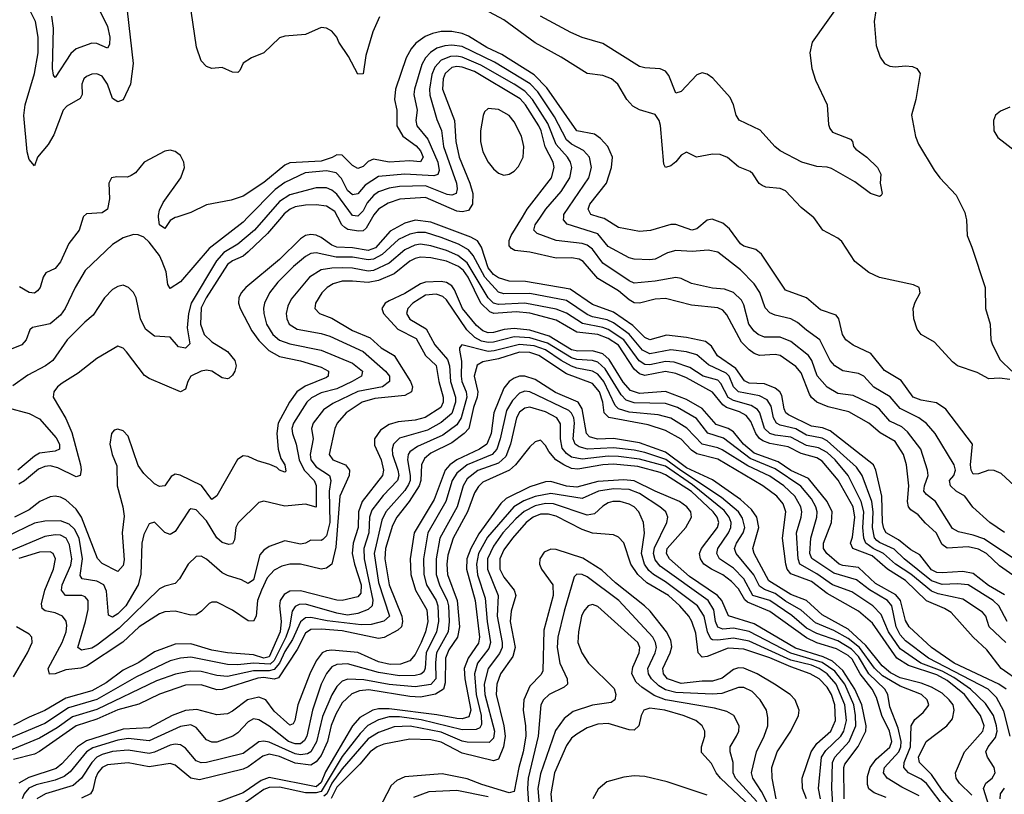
# Model space of a CAD drawing. Header units: inches. Extents: x 884549 to 1028252, y 526810 to 653624.
# Tile 837 of 1056: x 975414 to 979189, y 627788 to 630756. Entities that reach past the tile are written whole.
import ezdxf

# ---------------------------------------------------------------- set-up
doc = ezdxf.new("R2010")
doc.units = ezdxf.units.IN
doc.header["$MEASUREMENT"] = 0
doc.layers.add('A9672', color=7, linetype='Continuous')
doc.layers.add('A9673', color=7, linetype='Continuous')

msp = doc.modelspace()

# ---------------------------------------------------------------- linework, layer by layer
at = {"layer": 'A9672', "color": 5}
for points, elevation in [([(976289, 630000), (976270, 629980.7), (976140.6, 629879.4), (976030, 629752.4), (975990, 629726.6), (975981.4, 629741.4), (975975.8, 629790), (975960.5, 629830), (975950, 629852.2), (975910, 629904.3), (975890, 629923), (975867.9, 629932.1), (975850, 629933.7), (975810, 629920.9), (975770, 629894.8), (975664.8, 629795.2), (975626.1, 629730), (975588.6, 629650), (975570, 629623.6), (975530, 629591.4), (975463.2, 629576.8), (975452.6, 629567.4), (975439.1, 629530), (975422, 629510), (975310, 629465.2)], 2240), ([(976357.6, 630000), (976313.5, 629950), (976250, 629895.9), (976196.4, 629863.6), (976167.7, 629832.3), (976071.5, 629670), (976061.2, 629630), (976055.2, 629575.2), (976066.4, 629513.6), (976050, 629497.9), (976022.8, 629502.8), (975990, 629539.8), (975930, 629543.1), (975895.8, 629570), (975876.3, 629610), (975860.7, 629690), (975850, 629711.2), (975831.2, 629730), (975810, 629738.8), (975790, 629734), (975770, 629722.2), (975738.8, 629690), (975696, 629624), (975662.9, 629597.1), (975595.9, 629530), (975540.2, 629450), (975512.9, 629430), (975445.4, 629394.6), (975387.1, 629352.9)], 2260), ([(979190, 628552.1), (979127.9, 628587.9), (979070, 628634.3), (979030, 628642), (978950, 628636.2), (978930, 628638.3), (978910, 628647.8), (978865.6, 628705.6), (978830, 628725.1), (978782.9, 628762.9), (978735.5, 628790), (978726.8, 628806.8), (978722.4, 628830), (978719.6, 628930), (978696.7, 629030), (978687.7, 629050), (978521.2, 629181.2), (978492, 629192), (978450, 629198), (978361.6, 629241.6), (978351.4, 629250), (978345.1, 629265.1), (978336, 629316), (978327.7, 629330), (978310, 629344.9), (978270, 629361.4), (978210, 629363.9), (978192.6, 629372.6), (978159.2, 629419.2), (978088.7, 629468.7), (978065.6, 629505.6), (978043.3, 629523.3), (977970, 629538), (977893.1, 629546.9), (977830, 629529), (977810, 629538.1), (977764.9, 629584.9), (977690, 629635), (977610, 629664.7), (977524.1, 629724.1), (977353, 629753), (977290, 629753.8), (977250, 629767.1), (977230, 629779.6), (977210, 629805.6), (977184.8, 629884.8), (977169.5, 629909.5), (977143.6, 629923.6), (976990, 629980), (976930, 629987.8), (976890, 629977), (976834.4, 629945.6), (976777.9, 629882.1), (976750, 629872.1), (976690, 629882), (976630, 629884.8), (976610, 629892.4), (976570, 629922.1), (976550, 629931.2), (976530, 629933.5), (976510, 629929.5), (976490, 629916.6), (976410, 629838), (976280.8, 629730), (976262.9, 629710), (976253.7, 629690), (976252.2, 629670), (976258.5, 629650), (976304.3, 629564.3), (976330, 629526.5), (976368.3, 629488.3), (976410, 629465.9), (976490, 629448.8), (976570, 629424.6), (976597.3, 629410), (976596.9, 629390), (976590, 629384.8), (976508.4, 629351.6), (976475.9, 629330), (976447.9, 629290), (976405.3, 629210), (976399, 629170), (976404.7, 629110), (976415.2, 629075.2), (976430.6, 629050), (976434.4, 629025.6), (976430, 629022.7), (976410.2, 629029.8), (976399.6, 629039.6), (976372.2, 629052.2), (976325.7, 629065.7), (976290, 629082.2), (976270, 629085.5), (976248.6, 629071.4), (976170, 628931.2), (976150, 628918), (976110.8, 628970.8), (976029.3, 629010.7), (976010, 629014.8), (975994.2, 629005.8), (975970, 628969.8), (975950, 628966.8), (975930, 628978), (975890, 629016.8), (975868.1, 629048.1), (975830, 629159.7), (975810, 629180.4), (975790, 629186.9), (975776.5, 629183.5), (975765.5, 629170), (975759.8, 629130), (975768.8, 629090), (975786, 629046), (975787.4, 628970), (975809.6, 628890), (975813.7, 628853.7), (975806.9, 628790), (975813.8, 628686.2), (975810, 628664.8), (975790, 628641.5), (975730, 628672.1), (975711.7, 628691.7), (975651.1, 628850), (975630, 628881), (975590, 628916), (975570, 628926.9), (975550, 628930.8), (975530, 628927.4), (975490.8, 628910), (975450, 628877.6), (975393.6, 628850)], 2320), ([(976418.1, 630000), (976363.2, 629936.8), (976290, 629866.3), (976270, 629850.5), (976230, 629832.8), (976210, 629818.4), (976128.7, 629690), (976110, 629651.8), (976107.1, 629590), (976120.6, 629550), (976150, 629522.3), (976210, 629484.5), (976239.1, 629450), (976243.1, 629430), (976238, 629410), (976230, 629393.5), (976217, 629383), (976210, 629379.8), (976190, 629384.2), (976150, 629409.4), (976130, 629413.5), (976110, 629409.9), (976070.1, 629389.9), (976058.5, 629370), (976050, 629340.5), (976030, 629329.8), (975910, 629380.7), (975892.6, 629392.6), (975823.2, 629483.2), (975810, 629497.8), (975790, 629505.6), (975710, 629458), (975638.2, 629401.8), (975576.1, 629363.9), (975558.1, 629350), (975544.2, 629330), (975541.7, 629310), (975590, 629228.4), (975614.1, 629174.1), (975646.9, 629050), (975649.3, 629030.7), (975645.4, 629010), (975630, 629004), (975559.3, 629039.3), (975530, 629046), (975510, 629044.6), (975486.3, 629033.7), (975431.5, 628988.5), (975410, 628975.9)], 2280), ([(975657.2, 630000), (975641.7, 629950), (975601.9, 629898.1), (975570, 629827.9), (975550, 629803.4), (975513.5, 629786.5), (975503.6, 629770), (975492.1, 629730), (975482.4, 629717.6), (975470, 629708.7), (975450, 629711), (975412.9, 629732.9)], 2220), ([(976016.1, 630000), (976010, 629998), (975990, 629987.1), (975970, 629955.8), (975949.9, 629970), (975946.2, 630000)], 2220), ([(976766.9, 630000), (976742.6, 629957.4), (976730, 629947.2), (976713.7, 629946.3), (976672.2, 629952.2), (976659.7, 629959.7), (976648.7, 629970), (976633.2, 630000)], 2280), ([(979260.3, 628600.3), (979170, 628663.9), (979120.4, 628710), (979090, 628727.7), (979050, 628736.1), (978970, 628730.6), (978950, 628745.5), (978928.2, 628790), (978886.6, 628826.6), (978858.4, 628858.4), (978830, 628878), (978821.6, 628890), (978817.3, 628910), (978823.4, 628970), (978813.9, 629050), (978801.9, 629090), (978770, 629139.3), (978713.1, 629173.1), (978670, 629210.7), (978593.1, 629253.1), (978513.3, 629273.3), (978470, 629290.7), (978450, 629308), (978441.6, 629321.6), (978410, 629402.8), (978390, 629427.8), (978330, 629468.9), (978310, 629473.7), (978250, 629469.9), (978230, 629477.1), (978210, 629491.1), (978181, 629521), (978125.6, 629625.6), (978110, 629643.2), (978090, 629652.6), (977990, 629662.4), (977890, 629688.2), (977850, 629684.8), (977790.3, 629669.7), (977770, 629671.8), (977750, 629682.7), (977710, 629717.5), (977630, 629764.8), (977573.8, 629830), (977558.7, 629838.7), (977530, 629844.4), (977470, 629842.6), (977370, 629865.4), (977312.5, 629872.5), (977299.6, 629879.6), (977289.9, 629890), (977289.9, 629910), (977298.1, 629930), (977341, 630000)], 2280), ([(979250, 628674.8), (979110, 628766.4), (979070, 628781.5), (979013.2, 628793.2), (978990, 628806.5), (978925.4, 628910), (978890, 628936.1), (978879.9, 628950), (978882.5, 628970), (978897.2, 629010), (978894.6, 629030), (978868.2, 629110), (978817.4, 629177.4), (978795.5, 629195.5), (978750, 629218.4), (978710, 629264.1), (978694.7, 629274.7), (978610, 629315.8), (978550, 629323.3), (978510, 629347.5), (978470.9, 629390.9), (978450.4, 629450.4), (978438.4, 629470), (978370, 629522.6), (978330, 629539.6), (978270, 629540.1), (978245.2, 629550), (978230, 629562.3), (978209.2, 629590), (978190, 629663.1), (978181.2, 629681.2), (978150.8, 629710.8), (978116.5, 629723.5), (978070, 629727.6), (977990, 629745), (977950, 629765.2), (977930, 629769), (977850, 629754.1), (977770, 629746.9), (977750, 629755.1), (977650, 629823.3), (977610, 629877.3), (977590, 629892.8), (977570, 629899.1), (977470, 629909.6), (977397.2, 629937.2), (977385, 629950), (977390.4, 629970), (977410.6, 630000)], 2260), ([(979190, 628791.3), (979132.9, 628830), (979068.6, 628888.6), (979037.3, 628930), (979003.7, 628950), (978982.1, 628970), (978979.1, 628990), (978995.7, 629010), (979002.3, 629030), (978996.4, 629050), (978923.5, 629170), (978890, 629208.3), (978861.7, 629230), (978790, 629266.4), (978751.3, 629311.3), (978688.4, 629348.4), (978650, 629390.4), (978630, 629399.9), (978570.3, 629410.3), (978538.6, 629430), (978521.6, 629450), (978481.8, 629530), (978430, 629566), (978396.2, 629596.2), (978370, 629609.5), (978310, 629623.7), (978290, 629632.8), (978272.4, 629652.4), (978251.4, 629711.4), (978230, 629744.3), (978177.3, 629797.3), (978090, 629864.9), (978053, 629873), (977991.5, 629868.5), (977930, 629871.8), (977897.6, 629862.4), (977850, 629838.7), (977830, 629835.7), (977770, 629839), (977750, 629843.2), (977670, 629887.4), (977630, 629936.4), (977513.2, 629973.2), (977499.1, 629990), (977499.8, 630000)], 2240), ([(979227.4, 628970), (979177.2, 629017.2), (979150, 629028.4), (979130, 629029.9), (979090, 629015.7), (979070, 629015.2), (979062.1, 629030), (979059.8, 629050), (979066.8, 629130), (978964.4, 629264.4), (978928.4, 629288.4), (978870, 629298.5), (978839.2, 629310), (978793.6, 629373.6), (978730, 629411.7), (978677.7, 629477.7), (978609.5, 629509.5), (978581.7, 629530), (978568.8, 629550), (978555, 629610), (978543.7, 629623.7), (978483.9, 629643.9), (978430, 629690.6), (978350, 629719.4), (978258.4, 629858.4), (978235.6, 629875.6), (978190, 629888.6), (978177.4, 629897.4), (978135.4, 629955.4), (978110, 629976.9), (978068.4, 629991.6), (978050, 629988.5), (978010, 629954.3), (977990.5, 629949.5), (977930, 629971.7), (977910, 629971.8), (977831.7, 629948.3), (977790, 629945.2), (977710, 629959.7), (977654.3, 629994.3), (977635.8, 630000)], 2220), ([(979210, 629378), (979170, 629382.6), (979130, 629379.7), (979084.3, 629404.3), (979010, 629429.9), (978990, 629445.5), (978920.7, 629520.7), (978870, 629549.9), (978854.6, 629570), (978842.2, 629610), (978839.7, 629650), (978846.5, 629673.5), (978866.4, 629710), (978862.4, 629730), (978840.5, 629740.5), (978710, 629768.7), (978670, 629787.1), (978615.6, 629830), (978566.4, 629906.4), (978550, 629919.8), (978492.6, 629950), (978458.4, 629998.4), (978456.4, 630000)], 2180), ([(979041.2, 630000), (979043.6, 629990), (979046.2, 629930), (979065, 629885), (979115.1, 629730), (979116.3, 629650), (979135, 629590), (979137.8, 629530), (979143.2, 629510), (979173.3, 629453.3), (979217.1, 629410)], 2180), ([(979199.4, 628450), (979168.5, 628510), (979145.8, 628530), (979050, 628589.9), (979010, 628594.8), (978950, 628591.9), (978910, 628605.2), (978805.4, 628690), (978766.9, 628726.9), (978710, 628752.5), (978700.7, 628760.7), (978691.2, 628771.2), (978683.7, 628810), (978685.5, 628870), (978680.9, 628910), (978644.4, 629010), (978621.6, 629041.6), (978510, 629142.3), (978490, 629152.2), (978430, 629163.6), (978390, 629188.7), (978330, 629202.6), (978315.5, 629210), (978303.3, 629230), (978295.3, 629275.3), (978279.7, 629299.7), (978250, 629314.8), (978169.9, 629330), (978150, 629349.9), (978134.4, 629390), (978122.3, 629402.3), (978054.2, 629434.2), (978010, 629472.1), (977970, 629483.2), (977910, 629490.7), (977830, 629476.1), (977801.1, 629490), (977751.1, 629551.1), (977690, 629594.4), (977666.7, 629606.7), (977610, 629618.2), (977590, 629627.1), (977510, 629679.7), (977370, 629707.5), (977270, 629706.1), (977250, 629711.8), (977197.5, 629770), (977152.5, 629852.5), (977133.9, 629873.9), (977095.8, 629895.8), (977030, 629922.2), (976970, 629940.5), (976939.4, 629940.6), (976910, 629934.1), (976866.5, 629913.5), (976803.5, 629856.5), (976770, 629839.3), (976750, 629836.7), (976690, 629846.6), (976626.9, 629846.9), (976550, 629863.1), (976530, 629859.9), (976510, 629848.6), (976464, 629810), (976404, 629750), (976371.9, 629710), (976352, 629670), (976348.9, 629651.1), (976349.7, 629630), (976360.1, 629590), (976384.1, 629550), (976410, 629528.8), (976450, 629514.7), (976570, 629489.7), (976690, 629439.9), (976727.6, 629410), (976724.8, 629390), (976688.3, 629370), (976630, 629341.8), (976570, 629325.9), (976532.3, 629307.7), (976515.2, 629290), (976463.7, 629210), (976457.7, 629190), (976459.9, 629170), (976474.1, 629130), (976485.8, 629070), (976504.3, 629030), (976543, 628990), (976550.9, 628970.9), (976550, 628888.8), (976510, 628900.2), (976430, 628892.5), (976350, 628910.8), (976330, 628905.6), (976251.3, 628828.7), (976242.9, 628810), (976237.1, 628762.9), (976230, 628748.2), (976215.5, 628744.5), (976190, 628752.9), (976170, 628771), (976130, 628836), (976090, 628878.4), (976070, 628882), (976063.5, 628876.5), (976010, 628794.8), (975990, 628783.8), (975970, 628790.8), (975930, 628831.1), (975910, 628824.7), (975890, 628783.6), (975882, 628750), (975878, 628630), (975868, 628590), (975820.1, 628510), (975790, 628478.9), (975770, 628466.3), (975754.4, 628474.4), (975746.7, 628566.7), (975736.3, 628590), (975710, 628604.9), (975653.4, 628613.4), (975645.7, 628625.7), (975655.1, 628690), (975641.3, 628770), (975624.3, 628804.3), (975603.4, 628823.4), (975570, 628836.4), (975510, 628834.5), (975470, 628827), (975364.1, 628775.9)], 2340), ([(979194.8, 628370), (979130.4, 628430), (979117.7, 628470), (979105.3, 628485.3), (979030, 628535.8), (978935.5, 628555.5), (978910, 628566), (978830, 628631.3), (978772.2, 628670), (978726.3, 628710), (978685.7, 628730), (978657.3, 628750), (978650.6, 628770), (978646.2, 628810), (978650.8, 628870), (978640.5, 628910), (978590.2, 629010), (978539.8, 629070), (978510, 629097.9), (978476.1, 629116.1), (978430, 629124.7), (978370, 629156.3), (978310, 629163.7), (978290, 629170.2), (978269.7, 629190), (978251.5, 629250), (978242.3, 629262.3), (978217.8, 629277.8), (978150, 629296.5), (978130, 629307.9), (978102.1, 629362.1), (978090, 629374.6), (978034.2, 629390), (977983.7, 629423.7), (977923.4, 629443.4), (977890, 629446.7), (977830, 629433.6), (977810, 629434.8), (977789.2, 629449.2), (977729.7, 629529.7), (977670, 629568.6), (977650, 629576.7), (977572.1, 629592.1), (977510, 629631.4), (977470, 629646.7), (977350, 629670.5), (977250, 629665), (977230, 629670), (977209.6, 629690), (977130, 629824.8), (977093.3, 629853.2), (977050, 629871.4), (976990, 629889.7), (976950, 629896), (976928.1, 629891.9), (976890, 629873.9), (976830, 629822.9), (976770, 629794.8), (976750, 629793.1), (976690, 629804.3), (976650, 629805.7), (976610, 629804.8), (976570, 629797.5), (976524.7, 629770), (976454.8, 629685.2), (976441.9, 629658.1), (976435.7, 629630), (976437.7, 629610), (976446.9, 629590), (976477.3, 629570), (976570, 629553.9), (976603.3, 629543.3), (976730, 629485.1), (976815.7, 629410), (976831.1, 629390), (976831.7, 629370), (976805.2, 629350), (976710, 629331.1), (976614.7, 629285.3), (976579.1, 629260.9), (976538.3, 629210), (976532.8, 629190), (976538.8, 629150), (976527.5, 629090), (976530.1, 629070), (976550, 629042.2), (976601.6, 629010), (976607.2, 628990), (976600.2, 628950), (976602.4, 628830), (976590, 628777.7), (976576, 628764), (976570, 628760.2), (976530, 628762.2), (976510, 628750.6), (976490, 628747), (976430, 628758.8), (976370, 628736.8), (976350, 628722.9), (976334.9, 628705.1), (976310.1, 628610), (976290, 628595.7), (976264.2, 628610), (976210, 628625.7), (976190, 628636.3), (976130, 628689.1), (976110, 628700.2), (976090, 628698.5), (976059.4, 628670), (976026.4, 628613.6), (976010, 628595.8), (975970, 628586), (975950, 628575.2), (975795.5, 628424.5), (975710, 628359.4), (975690, 628347.3), (975650, 628340.4), (975636.5, 628350), (975666.6, 628450), (975675.9, 628495.9), (975676.6, 628530), (975664.9, 628544.9), (975651.3, 628550), (975589.7, 628549.7), (975574.4, 628570), (975576.1, 628590), (975610, 628666), (975613.4, 628690), (975604.3, 628744.3), (975592, 628770), (975570, 628781), (975550, 628782.4), (975510, 628775.3), (975379.1, 628720.9)], 2360), ([(979250, 628218.3), (979176.3, 628270), (979121.8, 628341.8), (979069.9, 628390), (978985, 628485), (978960.1, 628500.1), (978890, 628529.3), (978810, 628607.2), (978740.5, 628650), (978681.6, 628701.6), (978608.3, 628730), (978599.5, 628750), (978606.3, 628773.7), (978615.2, 628850), (978609.1, 628890), (978551.5, 628991.5), (978490, 629064.5), (978470, 629077.6), (978410, 629093.3), (978359.9, 629119.9), (978290, 629132.4), (978262.4, 629142.4), (978250, 629151.1), (978236.4, 629170), (978217.1, 629217.1), (978199.5, 629239.5), (978173.6, 629253.6), (978124, 629270), (978110, 629279.8), (978069.5, 629329.5), (977970, 629383.9), (977930, 629400.1), (977890, 629408.7), (977810, 629393.2), (977790, 629399.1), (977770, 629417.1), (977710, 629508.6), (977670, 629534.9), (977630, 629550.1), (977550, 629558.4), (977470, 629604.9), (977370, 629632.1), (977317.4, 629637.4), (977231, 629631), (977216.4, 629636.4), (977181.7, 629670), (977133.8, 629770), (977114.8, 629794.8), (977096.3, 629810), (977050, 629830.8), (976990, 629843.4), (976950, 629846), (976930, 629840.8), (976909.4, 629830.6), (976850, 629783), (976790, 629756.3), (976750, 629748.7), (976690, 629754.8), (976650, 629753.8), (976615.9, 629744.1), (976592.7, 629730), (976572.3, 629710), (976547.3, 629670), (976544.8, 629650), (976563.6, 629630), (976610, 629612.7), (976690, 629565.3), (976757.2, 629537.2), (976799.2, 629499.2), (976849.1, 629469.1), (976912.6, 629370), (976920.3, 629350), (976915.5, 629330), (976890, 629316.7), (976775.1, 629304.9), (976726.9, 629290), (976665.1, 629250), (976630.6, 629210), (976621.4, 629190), (976600.1, 629090), (976614.3, 629070), (976663, 629050), (976678.8, 629030), (976676.4, 629010), (976641.5, 628930), (976625.4, 628734.6), (976610.5, 628669.5), (976590, 628654.8), (976570, 628650.8), (976490, 628669.1), (976450, 628669.4), (976418.4, 628661.6), (976390, 628647.2), (976362.9, 628617.1), (976340.3, 628570), (976325.5, 628530), (976319.9, 628470), (976310, 628450.8), (976290, 628452.5), (976230, 628493.2), (976170, 628524.3), (976150, 628524.6), (976140.7, 628519.3), (976110.9, 628489.1), (976090, 628475.7), (976070, 628474.8), (976010, 628489.6), (975970, 628486.7), (975950, 628478.9), (975872.2, 628430), (975809, 628371), (975670, 628279.1), (975648.7, 628271.3), (975590, 628265), (975550, 628249.9), (975528.1, 628248.1), (975523.1, 628270), (975576.9, 628370), (975591.3, 628410), (975594.2, 628434.2), (975591.8, 628451.8), (975578.4, 628470), (975550, 628483.4), (975511.3, 628491.3), (975500.4, 628500.3), (975497.8, 628517.8), (975509.9, 628569.9), (975542.7, 628650), (975551.3, 628690), (975541.9, 628710), (975530, 628717.1), (975490, 628715.2), (975410, 628691.7)], 2380), ([(979195.9, 628190), (979168.3, 628210), (978997.2, 628290), (978910, 628349.9), (978823.6, 628430), (978810, 628453.6), (978790.7, 628530), (978772.4, 628552.4), (978695.2, 628595.2), (978630, 628656.5), (978570, 628664.4), (978555.9, 628670), (978507.9, 628710), (978495.6, 628730), (978495.7, 628750), (978526.6, 628830), (978528.8, 628870), (978509.2, 628910), (978438.2, 628998.2), (978370, 629028.7), (978322, 629062), (978230, 629095.1), (978189.3, 629130), (978150, 629177.2), (978130, 629189.7), (978084.6, 629204.6), (978030, 629266.7), (977970, 629300.5), (977890, 629331.2), (977790, 629323.5), (977755.9, 629335.9), (977727.1, 629367.1), (977673.5, 629453.5), (977650, 629475.6), (977610, 629486.9), (977554, 629486), (977530, 629491), (977443.3, 629543.3), (977370, 629566), (977310, 629572.6), (977271.2, 629568.8), (977230, 629557.4), (977210, 629556.8), (977190, 629563.8), (977164.6, 629584.6), (977111.4, 629650), (977080.9, 629720.9), (977070, 629736.7), (977050, 629748.9), (977030, 629753.2), (976970, 629750.9), (976950, 629744.6), (976890, 629706.7), (976830, 629679.4), (976815.2, 629670), (976802.6, 629650), (976809.2, 629630), (976863.4, 629570), (976934.1, 629534.1), (976969.7, 629470), (977011.1, 629431.1), (977020.7, 629370), (977037.7, 629310), (977037.5, 629290), (977028, 629270), (976968, 629232), (976930, 629221.5), (976865.3, 629214.7), (976830, 629205.6), (976797, 629183), (976774.7, 629150), (976774.3, 629125.7), (976799.1, 629070), (976809.2, 629030), (976804.7, 629010), (976727.4, 628910), (976712.3, 628870), (976711.8, 628810), (976692.9, 628750), (976688.9, 628710), (976696.8, 628670), (976723.2, 628590), (976721.4, 628558.6), (976710, 628544.4), (976650, 628531), (976630, 628532), (976490, 628567.8), (976450, 628566.8), (976427.1, 628552.9), (976412.1, 628530), (976409.2, 628510), (976416.1, 628450), (976412.9, 628410), (976370, 628314.7), (976350, 628309.8), (976310, 628322.2), (976210, 628330), (976150, 628340.2), (976070, 628364.4), (976010, 628362.8), (975930, 628333.6), (975870, 628292.5), (975810, 628263.7), (975745.2, 628214.8), (975690, 628184.6), (975590, 628155.6), (975510, 628108.4), (975450, 628083.7), (975390, 628052.2)], 2420), ([(979211.1, 628010), (979186.7, 628106.7), (979158.9, 628158.9), (979127.1, 628190), (978898, 628310), (978810, 628375.8), (978790, 628398.5), (978773.8, 628430), (978757.1, 628510), (978741.6, 628530), (978671.8, 628571.8), (978622, 628610), (978534.7, 628634.7), (978451.5, 628691.5), (978443, 628710), (978447, 628770), (978470.2, 628850), (978471.1, 628870), (978466.3, 628890), (978450, 628920.6), (978408.9, 628968.9), (978310, 629034.7), (978215, 629075), (978112.3, 629152.3), (978051.8, 629171.8), (978008.1, 629228.1), (977936.4, 629270), (977890, 629286.1), (977770, 629288.2), (977738.8, 629298.8), (977719.3, 629319.3), (977658.7, 629418.7), (977630, 629444.2), (977610, 629449.8), (977550, 629454), (977530, 629460.3), (977437.2, 629517.2), (977370, 629537.6), (977310, 629540.6), (977230, 629520.9), (977210, 629519.3), (977184.7, 629524.7), (977158.5, 629538.5), (977127.8, 629567.8), (977050, 629682.4), (977035.6, 629695.6), (977010, 629704.9), (976970, 629700.2), (976920.8, 629670), (976901.3, 629650), (976896.8, 629630), (976910, 629608.1), (976971.8, 629571.8), (977005.9, 629510), (977053.7, 629453.7), (977061.7, 629430), (977064.9, 629370), (977084.2, 629310), (977084.5, 629290), (977070, 629247), (977030, 629212.7), (976976.8, 629183.2), (976870, 629152.3), (976846.6, 629130), (976841.3, 629110), (976842.9, 629090), (976863, 629030), (976866.8, 629010), (976862.7, 628990), (976807.5, 628932.5), (976763.9, 628876.1), (976755.5, 628850), (976752.8, 628790), (976733.3, 628730), (976734.7, 628690), (976767.8, 628532.2), (976765, 628510), (976750, 628496.3), (976710, 628480.6), (976670, 628474.6), (976630, 628481.5), (976510, 628516.1), (976485.1, 628514.9), (976470, 628507.6), (976458.2, 628490), (976447.6, 628430), (976434.1, 628390), (976390, 628300.4), (976373.8, 628286.2), (976310, 628290.9), (976250, 628283.8), (976210, 628284.6), (976070, 628312.8), (976030, 628309.9), (975990, 628299.6), (975862, 628238), (975710, 628151), (975601.1, 628118.9), (975510, 628059.2), (975348.7, 627991.3)], 2440), ([(979150, 627679.9), (979108.8, 627810), (979118.1, 627830), (979142.1, 627850), (979153.6, 627870), (979150.4, 627890), (979124.3, 627930), (979118.5, 627950), (979126.9, 627970), (979155.2, 628004.8), (979161, 628030), (979159.5, 628050), (979147, 628090), (979116.2, 628136.2), (979058.8, 628190), (978994.9, 628234.9), (978950, 628260), (978869.3, 628290), (978790, 628345.1), (978744.3, 628410), (978717, 628477), (978685.4, 628510), (978603.7, 628563.7), (978530, 628590.9), (978470, 628633.3), (978405.3, 628670), (978398.6, 628690), (978392, 628790), (978409.6, 628850), (978412.7, 628870), (978409, 628890), (978385.5, 628930), (978343, 628970), (978290, 629007.3), (978206, 629046), (978107.4, 629107.4), (978090, 629116), (978029.8, 629129.8), (977971, 629191), (977910, 629229.1), (977861.9, 629241.9), (977750, 629252.6), (977710, 629265), (977697.2, 629277.2), (977653, 629370), (977630, 629397.8), (977610, 629408.9), (977550, 629420.4), (977530, 629428.5), (977489.8, 629449.8), (977430, 629491.6), (977386.8, 629506.8), (977330, 629512.1), (977232.9, 629487.1), (977210, 629485.3), (977109.4, 629510.6), (977100.6, 629499.4), (977099.8, 629490), (977107.9, 629447.9), (977106.7, 629390), (977108.9, 629370), (977125.3, 629330), (977128.1, 629310), (977106.8, 629230), (977090, 629203.2), (977036.4, 629163.6), (976938.8, 629121.2), (976910, 629099.9), (976903.5, 629090), (976901.2, 629070), (976911.3, 629010), (976910.9, 628990), (976905, 628975), (976890, 628952.2), (976816.9, 628870), (976802, 628838), (976773.3, 628710), (976790, 628599), (976831.1, 628470), (976810, 628451.1), (976761.5, 628438.5), (976722.8, 628437.2), (976592.8, 628452.8), (976530, 628465.8), (976510, 628464.4), (976490, 628448.8), (976459.2, 628380.9), (976430, 628335.4), (976409.4, 628290), (976390, 628266), (976370, 628260.5), (976310, 628261), (976210, 628238.9), (976170, 628242.6), (976110, 628258.6), (976070, 628259.9), (976011.5, 628248.5), (975938, 628222), (975710, 628112.5), (975615.7, 628084.3), (975557.5, 628042.5), (975490, 628002.6), (975350, 627945.3)], 2460), ([(979064.4, 627784.4), (979016.5, 627830), (979004, 627850), (979001.4, 627870), (979036.3, 627950), (979106.3, 628030), (979111.6, 628050), (979097.2, 628090), (979036.2, 628170), (978970, 628224.3), (978930, 628245.4), (978821.3, 628281.3), (978776.2, 628310), (978683.2, 628443.2), (978629.2, 628490), (978510, 628557.5), (978450, 628603.4), (978370, 628633.1), (978356.4, 628650), (978351.1, 628670), (978338.8, 628770), (978351.7, 628870), (978340.4, 628900.4), (978316.1, 628930), (978262.8, 628970), (978090, 629071.9), (978010, 629092.5), (977990, 629106.2), (977949.3, 629149.3), (977890, 629182.5), (977823.2, 629203.2), (977672.3, 629232.3), (977655.2, 629250), (977649.7, 629290.3), (977636.2, 629330), (977610, 629362.5), (977510, 629399.4), (977404.5, 629470), (977370, 629480.9), (977330, 629482.1), (977250, 629456.8), (977190, 629445.8), (977167.5, 629432.5), (977156.8, 629390), (977170.2, 629330.2), (977168.1, 629310), (977153.5, 629270), (977136.3, 629190), (977117.9, 629170), (977070, 629134.5), (976990, 629095.7), (976965.2, 629074.8), (976953.7, 629050), (976951.2, 628990), (976945.1, 628970), (976907.1, 628910), (976860.3, 628850), (976842.6, 628817.4), (976816.2, 628730), (976813.6, 628690), (976830, 628590.9), (976878.3, 628470), (976882, 628450), (976877.5, 628430), (976863, 628417), (976810.9, 628389.1), (976790, 628384.5), (976650, 628414.1), (976570, 628421.2), (976530, 628419.2), (976510, 628404.7), (976477.2, 628342.8), (976405.8, 628234.2), (976390, 628228.4), (976350, 628235.5), (976326.6, 628233.4), (976190, 628188.8), (976170, 628188.6), (976110, 628207.7), (976050, 628205.8), (975950, 628172.1), (975870, 628133.1), (975790, 628111.5), (975710, 628075.4), (975630, 628050), (975490, 627951.5), (975470, 627941.9), (975390, 627921.1)], 2480), ([(979016.4, 627730), (978950, 627802.9), (978910, 627863.3), (978863.5, 627910), (978859.9, 627930), (978889.7, 627990.3), (978968.7, 628050), (978990, 628077.4), (978997.1, 628110), (978992.3, 628130), (978977.7, 628150), (978950, 628174.7), (978910, 628197.8), (978870, 628213.4), (978790, 628234.1), (978752.5, 628252.6), (978720.7, 628280.7), (978658.4, 628358.4), (978590, 628420.9), (978490, 628475.8), (978430, 628530.8), (978370, 628553.7), (978286.4, 628606.4), (978229.9, 628710), (978224.9, 628730), (978247.4, 628810), (978239.8, 628850), (978219.2, 628879.2), (978177.7, 628917.7), (978070, 628992.7), (977970, 629039.3), (977890, 629099.5), (977790, 629134.6), (977690, 629150.8), (977628.5, 629148.5), (977598.3, 629158.3), (977586.9, 629170), (977570, 629265.2), (977554.8, 629290), (977468.3, 629328.2), (977390, 629377.9), (977350, 629390.5), (977330, 629389.9), (977310, 629382.9), (977290, 629369.5), (977270, 629344.6), (977231, 629250), (977221.1, 629170), (977204.4, 629130), (977176.3, 629110), (977090.3, 629069.7), (977063.1, 629050), (977044.9, 629030), (977002.7, 628917.3), (976925.9, 628790), (976911.1, 628690), (976913.8, 628630), (976930.8, 628570), (976974.8, 628494.8), (976978.5, 628450), (976969.2, 628410), (976953.4, 628370), (976930, 628323.6), (976910, 628299), (976873.9, 628286.1), (976834.4, 628285.6), (976790, 628295.5), (976710, 628331.2), (976610, 628339.9), (976590, 628337.9), (976572.9, 628330), (976550, 628298.7), (976526.6, 628250), (976479.9, 628130), (976468.4, 628070), (976461.8, 628058.2), (976450, 628052.3), (976390, 628106.2), (976357.8, 628150), (976330, 628160.2), (976287.2, 628150), (976230, 628105.8), (976210, 628095.9), (976170, 628091.9), (976092.7, 628112.7), (976050, 628109.2), (975998.8, 628090), (975910, 628041.8), (975810, 628036.9), (975670, 627993.1), (975635.8, 627970), (975575.8, 627904.2), (975553.4, 627886.6), (975448.1, 627851.9), (975409.9, 627830.1)], 2520), ([(978965.9, 627730), (978890, 627829.6), (978870, 627845.5), (978821.9, 627870), (978803.4, 627890), (978804.5, 627910), (978829.6, 627970), (978831.3, 628050), (978845.6, 628074.4), (978878.2, 628101.8), (978895.7, 628124.3), (978899.1, 628130), (978893.2, 628150), (978872, 628170), (978790, 628201.9), (978722, 628242), (978690.7, 628270.7), (978633.3, 628350), (978590, 628384.2), (978535.7, 628415.7), (978464.8, 628444.8), (978410, 628493.4), (978350, 628527.9), (978310, 628557.9), (978270, 628572.1), (978250, 628585.3), (978228.6, 628628.6), (978160.3, 628710), (978158, 628718), (978155, 628730), (978162.1, 628750), (978187.9, 628790), (978193.6, 628810), (978185.6, 628845.6), (978169.7, 628869.7), (978104.8, 628924.8), (977948.3, 629028.3), (977891.4, 629071.4), (977810, 629097.9), (977770, 629106.1), (977690, 629115), (977590.4, 629110.4), (977558.9, 629118.9), (977543.8, 629130), (977536, 629150), (977541.1, 629210), (977538.1, 629230), (977529, 629249), (977518.7, 629258.7), (977370, 629330.5), (977350, 629332.3), (977330, 629324.8), (977302.9, 629297.1), (977280.7, 629259.3), (977256.2, 629150), (977242.5, 629110), (977224.7, 629090), (977129.1, 629050.9), (977090, 629018.8), (977072.1, 628990), (977047.5, 628910), (976979, 628790), (976961.4, 628690), (976962.8, 628630), (976973.8, 628590), (977010, 628530), (977017.4, 628510), (977019.7, 628450), (977011.2, 628410), (976972.4, 628330), (976968.8, 628271.2), (976962.6, 628257.4), (976951.9, 628248.1), (976930, 628242.7), (976870, 628241.2), (976790, 628254), (976670, 628287.8), (976630, 628285.6), (976610, 628275.6), (976590, 628250.4), (976570, 628210), (976536.9, 628110), (976514, 628010), (976505.8, 627994.2), (976490, 627981), (976470, 627980.7), (976444.5, 627990), (976370, 628049.3), (976330, 628073.1), (976310, 628076.4), (976290, 628065.5), (976250, 628023.2), (976231, 628010), (976170, 627988), (976150, 627987.4), (976130, 627995.9), (976090, 628043.8), (976070, 628053.4), (976030, 628048), (975910, 627992.4), (975830, 628001.9), (975790, 627995.5), (975694.4, 627965.6), (975670, 627950.9), (975606.7, 627873.3), (975584.5, 627855.5), (975550, 627842), (975476.2, 627823.8), (975449.2, 627810.8), (975431.3, 627790), (975423.3, 627770)], 2540), ([(975364.4, 629270), (975450, 629247.2), (975490, 629226.4), (975553.5, 629153.5), (975566.2, 629130), (975566, 629110), (975550, 629103.4), (975490, 629095.5), (975470, 629084.2), (975406.9, 629030)], 2260), ([(978862.2, 627782.2), (978795.5, 627815.5), (978739.6, 627850), (978725.6, 627870), (978729.5, 627890.5), (978784.6, 627950), (978792.6, 627970), (978793.5, 627990), (978781.5, 628041.5), (978750, 628122.4), (978742.4, 628170), (978731, 628190), (978670, 628249.7), (978630, 628316.1), (978603.6, 628343.6), (978550, 628375.3), (978470, 628403.4), (978430, 628423.8), (978373.6, 628473.6), (978290, 628530), (978224.9, 628550), (978190, 628613.3), (978150, 628654.2), (978097.3, 628690), (978086.8, 628710), (978090.2, 628730), (978131.6, 628790), (978140.2, 628810), (978141.5, 628830), (978134.3, 628850), (978114.8, 628874.8), (977993.9, 628973.9), (977890, 629045.2), (977790, 629072), (977710, 629082.2), (977670, 629083.3), (977570, 629071.6), (977530, 629080.2), (977510, 629093.6), (977494.2, 629114.2), (977486.7, 629150), (977487.5, 629207.5), (977472.6, 629230), (977430, 629253.5), (977370, 629271.2), (977350, 629267.8), (977330, 629252.1), (977318.4, 629230), (977294.9, 629130), (977277.1, 629082.9), (977250, 629056.5), (977170, 629028.1), (977130, 628997), (977113.9, 628970), (977090.4, 628889.6), (977024.9, 628770), (977010.5, 628690), (977010.7, 628630), (977023.2, 628590), (977053, 628530), (977058.3, 628510), (977060.9, 628450), (977056.3, 628410), (977012.4, 628330), (977007.7, 628292.3), (977009.5, 628230), (976990, 628208.4), (976930, 628200.1), (976830, 628208.6), (976733.4, 628226.6), (976671.2, 628228.8), (976650, 628220.7), (976630, 628201.4), (976610, 628169.3), (976574.6, 628085.4), (976551.7, 627988.3), (976530, 627950.3), (976517.1, 627942.9), (976490, 627938.5), (976470, 627943.4), (976370, 627987.2), (976350, 627991.2), (976330, 627988.8), (976270, 627943.5), (976129.6, 627909.6), (976110, 627908.9), (976090, 627916.4), (976050, 627964.9), (976030, 627977.9), (976010, 627979.8), (975990, 627975.4), (975930, 627948.7), (975910, 627944.2), (975830, 627956.7), (975770, 627951.4), (975730, 627940.2), (975710, 627929.4), (975690.6, 627909.4), (975650, 627849.9), (975618.3, 627821.6), (975512.4, 627790), (975479.9, 627770)], 2560), ([(978735.7, 627775.7), (978690, 627793.4), (978670, 627809), (978664.7, 627824.7), (978663.9, 627856.1), (978675, 627890), (978697.8, 627922.2), (978750, 627968.1), (978757, 627990), (978749, 628030), (978719.4, 628090), (978698.2, 628158.2), (978681.9, 628190), (978636.2, 628250), (978605, 628305), (978590, 628319.9), (978545.5, 628345.5), (978470, 628368.2), (978430, 628387.2), (978290, 628487.9), (978204.2, 628524.2), (978193.5, 628533.5), (978170, 628575.6), (978143.4, 628603.4), (978110, 628628.5), (978065.7, 628650), (978036.8, 628670), (978023.5, 628690), (978020.1, 628710), (978028, 628730), (978088.9, 628810), (978093.7, 628830), (978088.4, 628850), (978073.2, 628870), (977990, 628948.7), (977890, 629012.1), (977870, 629021.6), (977783.6, 629043.6), (977690, 629052.8), (977650, 629051), (977553.8, 629033.8), (977530, 629036.5), (977499.4, 629050), (977469.6, 629070), (977441.9, 629101.9), (977430, 629125), (977410, 629144.5), (977390, 629138.8), (977370, 629119.8), (977315.3, 629050), (977292.2, 629030), (977190, 628984), (977172.6, 628967.4), (977157.5, 628942.5), (977130.3, 628870), (977075.4, 628770), (977055.7, 628704.3), (977051.5, 628670), (977054, 628630), (977091.6, 628530), (977099.6, 628430), (977092.8, 628390), (977059, 628341), (977046.3, 628310), (977045.6, 628214.4), (977038.9, 628190), (977007.9, 628172.1), (976950, 628159.8), (976910, 628162.3), (976752.5, 628187.5), (976716.2, 628183.8), (976687.1, 628173), (976650, 628138.5), (976625.3, 628094.7), (976608.1, 628051.9), (976594.4, 627990), (976570, 627936.6), (976550, 627911.8), (976530, 627899.5), (976470, 627906.9), (976410, 627932.1), (976370, 627940.9), (976345.7, 627934.3), (976290, 627893.4), (976270, 627883.9), (976102.8, 627842.8), (976069.3, 627849.3), (976010, 627899.7), (975990, 627905.9), (975910, 627893.5), (975830, 627908.1), (975750, 627900.6), (975730, 627890.8), (975713.3, 627870), (975704, 627850), (975694.6, 627805.4), (975684.8, 627790), (975650, 627772.5)], 2580), ([(978574.7, 627770), (978573.4, 627890), (978577.2, 627902.8), (978628.6, 627971.4), (978657.7, 628030), (978658.6, 628050), (978643, 628130), (978616.1, 628190), (978570, 628262.8), (978530, 628297.7), (978494.5, 628314.5), (978387.7, 628347.7), (978230, 628441.4), (978131.6, 628471.6), (978106, 628530), (978089.7, 628550), (977982.3, 628622.3), (977904.7, 628690), (977893.2, 628710), (977895.8, 628730), (977967.9, 628810), (977988.9, 628850), (977986.6, 628870), (977972.1, 628890), (977943.8, 628910), (977850, 628949.1), (977770, 628988.9), (977730, 628992.7), (977630, 628986.9), (977550, 628964.6), (977510, 628969.2), (977450, 628986.6), (977430, 628985.9), (977370, 628965.9), (977279, 628921), (977258, 628902), (977173.8, 628786.2), (977143.2, 628730), (977128.7, 628690), (977126.9, 628650), (977160.3, 628530), (977176.4, 628390), (977172.6, 628367.4), (977133.2, 628310), (977118.3, 628270), (977120.9, 628230), (977143.1, 628110), (977135.6, 628084.4), (977110, 628076.8), (977090, 628078.4), (977012.7, 628092.7), (976830, 628115.8), (976790, 628115.4), (976767.9, 628110), (976717.9, 628082.1), (976690, 628050.6), (976586.8, 627873.2), (976570, 627832.6), (976550, 627816.3), (976370, 627851.7), (976339.5, 627840.5), (976270, 627793.5), (976130, 627740.3)], 2620), ([(978531.4, 627750), (978528.1, 627810), (978530.7, 627910), (978539.5, 627930), (978594.1, 627990), (978619, 628050), (978618.9, 628090), (978611.9, 628130), (978576.8, 628210), (978539.4, 628259.4), (978490, 628292.7), (978370, 628328.8), (978210, 628411.6), (978150, 628424), (978110, 628420.8), (978090, 628428.5), (978081.8, 628450), (978074.8, 628494.8), (978053.8, 628530), (977870, 628662.5), (977850, 628686.9), (977844.3, 628710), (977847.5, 628732.5), (977895, 628830), (977898.2, 628850), (977890.5, 628870), (977867.8, 628890), (977790, 628940.2), (977750, 628956.1), (977690, 628958.3), (977632.7, 628950), (977570, 628921.4), (977450, 628940.5), (977390, 628929.4), (977347.2, 628912.7), (977308.8, 628890), (977207, 628773), (977173.2, 628710), (977165.6, 628670), (977169.4, 628629.4), (977198.8, 628538.8), (977205.7, 628450), (977218.6, 628370), (977213, 628347), (977168.6, 628290), (977157.3, 628250), (977163.7, 628170), (977183.2, 628090), (977184.7, 628055.3), (977177.9, 628042.1), (977164.4, 628035.6), (977110, 628035.1), (976953.1, 628073.1), (976870, 628084.5), (976830, 628084.4), (976790, 628073.6), (976748.8, 628051.2), (976718.9, 628021.1), (976650, 627932), (976570, 627799), (976550, 627793.1), (976510, 627793.2), (976410, 627814.4), (976370, 627813.8), (976350, 627806.3), (976270, 627750)], 2640), ([(978483.7, 627770), (978477, 627810), (978488.3, 627930), (978504.3, 627955.7), (978562.5, 628010), (978573.7, 628030), (978584.1, 628070), (978578, 628130), (978544.8, 628210), (978510, 628250), (978479.4, 628270), (978450, 628282.1), (978370, 628302.2), (978210, 628374.3), (978150, 628385.8), (978090, 628378.8), (978070, 628379.4), (978063.8, 628383.8), (978051, 628411), (978038, 628470), (978012.4, 628510), (977890, 628601.5), (977843.6, 628630), (977825.9, 628645.9), (977809.5, 628669.5), (977797.8, 628710), (977809.2, 628789.1), (977805.7, 628830), (977787.5, 628870), (977769.3, 628889.3), (977750, 628900.1), (977716.2, 628910), (977687.4, 628910), (977670, 628905), (977650, 628892.1), (977617.2, 628862.8), (977590, 628858), (977460.4, 628900.4), (977430, 628901.9), (977390, 628893.7), (977348.4, 628871.6), (977316.2, 628843.8), (977266.6, 628790), (977230, 628738.3), (977207.8, 628690), (977206.7, 628650), (977248.7, 628550), (977244.5, 628470), (977263, 628370), (977263, 628350), (977253.3, 628326.7), (977210.3, 628270), (977195, 628210), (977196.5, 628170), (977234.3, 628030), (977230, 628002.5), (977214, 627986), (977130, 627987.3), (977110, 627991.7), (977030, 628025.3), (976910.8, 628049.2), (976850, 628046.1), (976790, 628025.1), (976750, 627999.7), (976650, 627885.9), (976610, 627830.6), (976590.8, 627789.2), (976580, 627780)], 2660), ([(978430.2, 627770), (978415.6, 627810), (978413.9, 627850), (978448.2, 627950), (978470, 627982.2), (978523.2, 628030), (978542.1, 628070), (978538.8, 628130), (978525.9, 628170), (978510, 628198.8), (978479.4, 628230), (978444.2, 628250), (978370, 628275.7), (978290, 628310.7), (978190, 628343.8), (978130, 628348.1), (978050, 628315.9), (978030, 628312.9), (978015.1, 628330), (978005.6, 628405.6), (977990.5, 628450), (977978.9, 628470), (977944.6, 628510), (977901.8, 628550), (977818, 628598), (977783.7, 628630), (977757.1, 628670), (977730, 628750.9), (977710, 628773.8), (977690, 628781.8), (977610, 628788.6), (977570, 628803.2), (977470, 628853.4), (977441.5, 628861.5), (977410, 628860.9), (977382, 628850), (977355.9, 628830), (977302.6, 628770), (977270, 628724.2), (977254.9, 628690), (977255.1, 628650), (977270, 628619.9), (977309.3, 628570), (977315.5, 628550), (977298.5, 628490), (977294.3, 628450), (977313.6, 628350), (977304, 628316), (977257, 628250), (977242.9, 628210), (977240.9, 628170), (977270.3, 628050), (977275, 628010), (977268.7, 627970), (977250, 627922.5), (977230, 627915.7), (977110, 627945.7), (977030, 627987.2), (976990, 627996.3), (976910, 627999.4), (976810, 627979.9), (976784.2, 627970), (976757.9, 627950), (976717.4, 627902.6), (976630, 627815), (976608.2, 627771.8)], 2680), ([(978314, 627770), (978299, 627850), (978297.5, 627890), (978318.6, 627950), (978369.9, 628030), (978399.9, 628090), (978401.7, 628110), (978386.9, 628150), (978367.3, 628170), (978307.9, 628210), (978241.6, 628250), (978190, 628271.6), (978170, 628272.4), (978150, 628266.4), (978107.2, 628232.8), (978070, 628221), (978030, 628221), (977950, 628212), (977897.4, 628230), (977881.7, 628250), (977879.1, 628270), (977908.3, 628330), (977913.5, 628353.5), (977910, 628379), (977893.9, 628410), (977830.7, 628490), (977809.9, 628510), (977698.6, 628598.6), (977646.3, 628646.3), (977573, 628693), (977470, 628725.3), (977450, 628726.9), (977424.6, 628715.4), (977408.2, 628690), (977407.1, 628670), (977414.4, 628650), (977458.1, 628590), (977458.8, 628550), (977423.1, 628416.9), (977419.1, 628260.9), (977412.7, 628247.3), (977370, 628201.8), (977347.1, 628150), (977344.1, 628110), (977353.3, 628050), (977353.7, 628010), (977344.4, 627950), (977327.5, 627890), (977310, 627798.5), (977290, 627793.1), (977185.4, 627825.4), (977130, 627847.4), (977033.8, 627866.1), (976890, 627854.6), (976859.1, 627840.9), (976838.2, 627821.8), (976790, 627728.3)], 2720), ([(978351.9, 627610), (978258.1, 627798.1), (978224.2, 627850), (978220.1, 627870), (978238.1, 627950), (978268.6, 628010), (978282.1, 628050), (978282.6, 628082.6), (978277.4, 628110), (978252.5, 628150), (978221.8, 628181.8), (978190, 628197.1), (978170, 628197.1), (978105.9, 628174.1), (978070, 628170.9), (977930, 628177.4), (977890, 628188.6), (977863.9, 628203.9), (977836.3, 628230), (977824.4, 628250), (977822.1, 628270), (977850.8, 628330), (977855, 628350), (977851.3, 628370), (977840.8, 628390), (977710.3, 628530), (977590, 628620.9), (977570, 628629.9), (977550, 628631.6), (977539.1, 628620.9), (977501.8, 628490), (977477.1, 628390), (977474.5, 628350), (977484.1, 628290), (977512.5, 628230), (977514.5, 628210), (977501.4, 628198.6), (977443.5, 628170), (977421.8, 628150), (977412.1, 628130), (977401.1, 628010), (977363.2, 627850), (977360.2, 627810), (977366.2, 627733.8)], 2740), ([(978239.9, 627759.9), (978157.7, 627850), (978149.9, 627870), (978149.9, 627910), (978138, 627950), (978138.1, 627970), (978162.1, 628010), (978170.5, 628030), (978171.9, 628050), (978151.7, 628090), (978125, 628105), (978077.5, 628117.5), (977890, 628150.1), (977846.8, 628166.8), (977798.5, 628198.5), (977777.2, 628217.2), (977761.3, 628250), (977764.5, 628275.5), (977788.5, 628330), (977790.9, 628350), (977783.1, 628370), (977630, 628507), (977610, 628514.9), (977593, 628510), (977577, 628490), (977568.2, 628470), (977555.7, 628410), (977554.2, 628370), (977568.9, 628330), (977594.6, 628290), (977692.8, 628192.8), (977698.8, 628170), (977696.1, 628150), (977681, 628139), (977610, 628128.9), (977535.6, 628104.4), (977501.2, 628078.8), (977468.4, 628031.6), (977410, 627866), (977400.1, 627810), (977405.3, 627750)], 2760), ([(975390, 628238.1), (975443.7, 628330), (975461.9, 628370), (975460.3, 628390), (975450, 628401.2), (975400.9, 628430)], 2420), ([(978218.7, 627738.7), (978100.1, 627850), (978083.7, 627870), (978065.6, 627905.6), (978027.9, 627947.9), (978028.3, 627970), (978040.9, 628010), (978040.2, 628030), (978029.9, 628050), (978006.2, 628070), (977957.1, 628090), (977887.6, 628110), (977830, 628118.1), (977807.2, 628110), (977796.1, 628090), (977787.1, 628050), (977770, 628034.1), (977750, 628035), (977670, 628059.4), (977630, 628057.1), (977590, 628042.1), (977550, 628018.7), (977530, 628002.3), (977510, 627974.7), (977464.8, 627870), (977450.1, 627790), (977455.1, 627730)], 2780), ([(978050, 627783.8), (977895.7, 627835.7), (977810, 627856.5), (977770, 627858.8), (977730, 627853.2), (977664.7, 627835.3), (977632.1, 627808), (977610.7, 627770)], 2820), ([(977210, 627778.3), (977090, 627802.6), (976982.9, 627797.1), (976924, 627776)], 2740), ([(979172.6, 627770), (979174.8, 627790), (979189.4, 627810.6)], 2440)]:
    msp.add_lwpolyline(points, dxfattribs=dict(at, elevation=elevation))
at = {"layer": 'A9673', "color": 5}
for points, elevation in [([(975691.8, 630850), (975750.1, 630730), (975759.1, 630690), (975758.6, 630661.4), (975750, 630647.1), (975710, 630664.7), (975690, 630666.1), (975630, 630644.7), (975610, 630627), (975550, 630535.1), (975543.4, 630543.4), (975539.9, 630570), (975543.4, 630723.4), (975536.6, 630770)], 2160), ([(978566.3, 630830), (978452.7, 630670), (978443.7, 630630), (978450.8, 630570), (978464.8, 630524.8), (978509.2, 630430), (978514.6, 630354.6), (978520.1, 630340.1), (978530, 630326), (978598.9, 630298.9), (978606.4, 630290), (978610.4, 630270), (978619.9, 630259.9), (978662, 630230), (978702.6, 630190), (978715.3, 630164.7), (978713.4, 630130), (978720.7, 630090), (978716.7, 630083.3), (978710, 630079.3), (978676, 630090), (978615.2, 630135.2), (978525.8, 630185.8), (978510, 630191.9), (978470, 630193.5), (978412.3, 630210), (978330, 630253.6), (978308.9, 630270), (978252.7, 630332.7), (978171.8, 630371.8), (978160.4, 630390), (978150.7, 630430.7), (978138, 630458), (978071.8, 630531.8), (978050, 630548), (978030, 630552.4), (978010, 630545.3), (977950, 630481), (977930, 630475.1), (977903, 630543), (977890, 630558.9), (977870, 630568.4), (977810, 630571.7), (977790, 630577.3), (977650, 630665.4), (977570, 630688.8), (977526.8, 630706.8), (977410.8, 630770)], 2160), ([(975825.5, 630790), (975849.1, 630589.1), (975838.7, 630510), (975810, 630449.7), (975790, 630441.7), (975770, 630455.1), (975750.9, 630510), (975730, 630539.9), (975710, 630548.5), (975690, 630547.2), (975670, 630539.1), (975659.7, 630530), (975651.6, 630510), (975652.9, 630470), (975645.9, 630454.1), (975594.5, 630425.5), (975579.8, 630410), (975544.3, 630315.7), (975522.3, 630277.7), (975482, 630230), (975470, 630196), (975450, 630221.3), (975442.3, 630250), (975429.5, 630389.5), (975434.2, 630430), (975470, 630550.3), (975484.4, 630630), (975484.5, 630690), (975473.7, 630750), (975453.4, 630790)], 2180), ([(976793, 630767), (976767.1, 630710), (976741, 630619), (976730, 630549.6), (976710, 630547.6), (976675, 630615), (976637.2, 630670), (976630, 630689.3), (976610, 630712), (976590, 630723.7), (976570, 630726), (976510, 630699.5), (976430, 630693.3), (976410, 630686.6), (976350.2, 630629.8), (976302.8, 630610), (976270.6, 630590), (976258, 630562), (976250, 630554.5), (976230, 630555.1), (976190, 630572.8), (976150, 630569.8), (976130, 630577.7), (976110, 630598.9), (976091.5, 630651.5), (976071.3, 630790)], 2180), ([(978456.4, 630000), (978410, 630037.1), (978350, 630101), (978330, 630109.9), (978274.6, 630114.6), (978260.4, 630120.4), (978248.8, 630128.8), (978225.3, 630165.3), (978214.5, 630174.5), (978170, 630192.2), (978128.1, 630228.1), (978099.9, 630239.9), (978070, 630241), (978009.2, 630229.3), (977970, 630248.3), (977950, 630237.7), (977930, 630211.6), (977910, 630196.5), (977889.7, 630190), (977883.3, 630203.3), (977871, 630351), (977865.3, 630370), (977850, 630393.3), (977790, 630411.2), (977764.8, 630424.8), (977741.5, 630450), (977706.5, 630510), (977683.1, 630530), (977650, 630542.4), (977590, 630550.6), (977490, 630612.8), (977390, 630667.6), (977270, 630756.1), (977195.3, 630795.3)], 2180), ([(978696.2, 630790), (978690.1, 630749.9), (978697.9, 630657.9), (978712.6, 630612.6), (978730, 630589.1), (978750, 630578.4), (978770, 630575.9), (978810, 630579.7), (978836.9, 630576.9), (978854, 630570), (978866.3, 630550), (978850.2, 630450), (978833.6, 630390), (978848.4, 630308.4), (978859.6, 630279.6), (978920.1, 630180.1), (978941.7, 630150), (979003.8, 630083.8), (979037, 630017), (979041.2, 630000)], 2180), ([(977635.8, 630000), (977603.6, 630010), (977593.7, 630030), (977599.7, 630050), (977663.2, 630130), (977683.1, 630190), (977686, 630230), (977668.3, 630270), (977640.8, 630300.8), (977617.5, 630317.5), (977549.9, 630330), (977434.8, 630494.8), (977385.7, 630545.7), (977262.5, 630622.5), (977205.4, 630650), (977134, 630694), (977110, 630703.7), (977070, 630711.1), (977030, 630710.9), (976996, 630704), (976968, 630692), (976932.9, 630667.1), (976914.8, 630645.2), (976895.8, 630610), (976854.7, 630490), (976850.9, 630450), (976859.7, 630410), (976860.1, 630350), (976883.2, 630310), (976933.4, 630273.4), (976950, 630253.8), (976960.8, 630230), (976950, 630211.2), (976910, 630215.1), (976830.4, 630210.4), (976770, 630221.9), (976750, 630212.5), (976730, 630193.3), (976710, 630186.6), (976690, 630197.2), (976650, 630237.6), (976630, 630238.5), (976612.2, 630227.8), (976570, 630214.6), (976450, 630207.3), (976430, 630198.5), (976350, 630132.8), (976270, 630079.9), (976224.5, 630064.5), (976130, 630046.3), (976070, 630017.7), (976016.1, 630000)], 2220), ([(977499.8, 630000), (977500.5, 630010), (977595.3, 630150), (977606.6, 630190), (977598.8, 630230), (977575.3, 630255.3), (977530, 630279.4), (977510, 630295.6), (977464.1, 630384.1), (977399.8, 630479.8), (977370.9, 630510.9), (977233.7, 630593.7), (977110, 630653.4), (977070, 630659.2), (977043.1, 630656.9), (977012.5, 630647.5), (976988.6, 630631.4), (976969.6, 630610.4), (976955, 630585), (976927.2, 630490), (976925, 630470), (976937.4, 630410), (976932.8, 630370), (976935.9, 630350), (976978.8, 630298.8), (977016.4, 630210), (977022, 630178), (977017.3, 630162.7), (977001.8, 630158.2), (976890, 630164.3), (976790, 630155.6), (976738.2, 630121.8), (976710, 630088.7), (976690, 630085.5), (976670, 630101.8), (976647.4, 630147.4), (976627, 630170), (976590, 630177.1), (976508.1, 630170), (976430, 630131.9), (976393.7, 630106.3), (976289, 630000)], 2240), ([(977410.6, 630000), (977430.7, 630030), (977490, 630097.4), (977523.6, 630150), (977531, 630190), (977526.2, 630210), (977514.4, 630230), (977470, 630278.3), (977438.6, 630358.6), (977379.4, 630450), (977350, 630482.1), (977310, 630509.6), (977182.2, 630582.2), (977110, 630612.3), (977090, 630616.6), (977064.9, 630615.1), (977030, 630600.8), (977005.6, 630574.4), (976993.4, 630546.6), (976984.5, 630490), (976986.7, 630466.7), (977013.5, 630373.5), (977031.4, 630331.4), (977039, 630270), (977088, 630130), (977091.5, 630108.5), (977087.3, 630090), (977070, 630083.6), (977052.9, 630087.1), (976970, 630119.6), (976870, 630116.6), (976830, 630111), (976790, 630096.4), (976770, 630083), (976746, 630054), (976730, 630024.3), (976710, 630003), (976690, 630006.1), (976630, 630087.3), (976610, 630103.7), (976590, 630112.7), (976550, 630111.9), (976450, 630085.7), (976410, 630059.4), (976357.6, 630000)], 2260), ([(977341, 630000), (977359.4, 630030), (977452.5, 630150), (977463.5, 630190), (977459.6, 630210), (977428.9, 630268.9), (977413.5, 630330), (977404.2, 630350), (977353.2, 630430), (977332.7, 630452.7), (977157.5, 630557.5), (977110, 630575), (977090, 630577.6), (977070, 630573.5), (977044.6, 630550), (977037.3, 630530), (977035.4, 630490), (977080.6, 630370), (977086.4, 630290), (977098.6, 630230), (977139.3, 630130), (977150.6, 630090), (977150.4, 630050), (977134.2, 630025.8), (977110, 630019.5), (977090, 630022.6), (976970, 630075), (976870.8, 630069.2), (976826.6, 630053.4), (976790, 630030.3), (976771.7, 630008.3), (976766.9, 630000)], 2280), ([(979210, 630420.7), (979174.2, 630405.8), (979155.6, 630390), (979147.2, 630370), (979149.3, 630330), (979164.6, 630304.6), (979232.2, 630252.2)], 2220), ([(975946.2, 630000), (975945.5, 630005.5), (975950, 630026), (975964.2, 630055.8), (976031.7, 630150), (976045.1, 630190), (976043.1, 630210), (976030, 630235.6), (976010, 630251.5), (975990, 630256.3), (975970, 630252.4), (975890.3, 630210), (975857.8, 630170), (975841.2, 630158.8), (975826.7, 630153.3), (975785.5, 630154.5), (975765.2, 630150), (975755, 630130), (975758.4, 630070), (975750.1, 630030), (975730, 630015.7), (975670, 630012.6), (975657.9, 630002.1), (975657.2, 630000)], 2220), ([(976633.2, 630000), (976621.9, 630021.9), (976590, 630042.3), (976550, 630047.5), (976510, 630046), (976470, 630039), (976450.2, 630029.8), (976428.2, 630011.8), (976418.1, 630000)], 2280)]:
    msp.add_lwpolyline(points, dxfattribs=dict(at, elevation=elevation))
at = {"layer": 'A9673', "color": 5, "elevation": 2320}
msp.add_lwpolyline([(977210, 630416.4), (977196.3, 630403.7), (977190.7, 630389.3), (977180.7, 630330), (977180.8, 630290), (977189.5, 630250), (977209.4, 630210), (977230, 630185.5), (977250, 630168.4), (977270, 630160.4), (977290, 630163.9), (977310, 630176.2), (977326.1, 630193.9), (977343.7, 630230), (977346.8, 630270), (977337.9, 630310), (977310, 630365.5), (977290, 630388.9), (977250, 630412.3)], close=True, dxfattribs=at)

doc.saveas('drawing.dxf')
